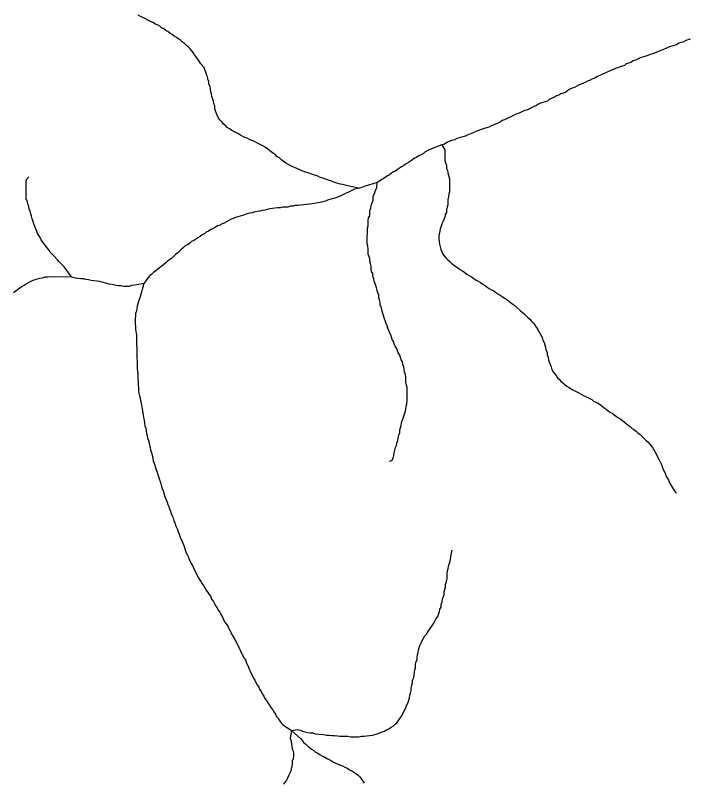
# Model space of a CAD drawing. Extents: x 652.3 to 678, y 7316.9 to 7344.9.
# Drawn here: x 666.71 to 668.136, y 7320.543 to 7322.166 of the extents above; entities that cross this region are included whole.
import ezdxf

# ---------------------------------------------------------------- set-up
doc = ezdxf.new("R2010")
doc.units = 0
doc.header["$LTSCALE"] = 0.032
doc.layers.add('7', color=7, linetype='Continuous', lineweight=25)

msp = doc.modelspace()

# ---------------------------------------------------------------- linework, layer by layer
at = {"layer": '7'}
for points in [[(667.3848, 7321.8121), (667.3633, 7321.82), (667.3537, 7321.8232), (667.349, 7321.8256), (667.3394, 7321.8288), (667.3346, 7321.8304), (667.3203, 7321.8352), (667.3155, 7321.8367), (667.3108, 7321.8391), (667.306, 7321.8415), (667.3012, 7321.8431), (667.2964, 7321.8455), (667.2917, 7321.8479), (667.2869, 7321.8503), (667.2821, 7321.8535), (667.2774, 7321.8566), (667.2734, 7321.8598), (667.2694, 7321.8638), (667.2646, 7321.8662), (667.2606, 7321.8702), (667.2567, 7321.8733), (667.2519, 7321.8765), (667.2479, 7321.8797), (667.2439, 7321.8829), (667.2392, 7321.8861), (667.2344, 7321.8893), (667.2201, 7321.8964), (667.2153, 7321.8988), (667.2105, 7321.9004), (667.2057, 7321.9028), (667.201, 7321.9052), (667.1962, 7321.9068), (667.1914, 7321.9091), (667.1866, 7321.9115), (667.1827, 7321.9147), (667.1683, 7321.9219), (667.1636, 7321.9251), (667.1588, 7321.9282), (667.1548, 7321.9322), (667.1508, 7321.9354), (667.1477, 7321.9394), (667.1437, 7321.9434), (667.1405, 7321.9481), (667.1357, 7321.9577), (667.1341, 7321.9633), (667.1325, 7321.968), (667.1325, 7321.9736), (667.1301, 7321.9784), (667.1294, 7321.9839), (667.1262, 7321.9935), (667.1254, 7321.9991), (667.1238, 7322.0038), (667.123, 7322.0094), (667.1222, 7322.015), (667.1198, 7322.0198), (667.1198, 7322.0253), (667.1174, 7322.0301), (667.1166, 7322.0357), (667.115, 7322.0404), (667.1134, 7322.0452), (667.1111, 7322.05), (667.1095, 7322.0548), (667.1031, 7322.0627), (667.0991, 7322.0683), (667.0959, 7322.0731), (667.0928, 7322.0778), (667.0896, 7322.0818), (667.0864, 7322.0866), (667.08, 7322.0945), (667.076, 7322.0985), (667.0721, 7322.1017), (667.0681, 7322.1057), (667.0641, 7322.1089), (667.0601, 7322.1121), (667.0561, 7322.1152), (667.0514, 7322.1184), (667.0466, 7322.1216), (667.0418, 7322.1248), (667.0371, 7322.128), (667.0331, 7322.1311), (667.0283, 7322.1335), (667.0243, 7322.1367), (667.0195, 7322.1391), (667.0156, 7322.1423), (667.0108, 7322.1455), (667.006, 7322.1471), (667.002, 7322.1502), (666.9973, 7322.1518), (666.9782, 7322.1614), (666.975, 7322.163), (666.97, 7322.1655)], [(668.1391, 7322.1152), (668.1295, 7322.1121), (668.1248, 7322.1097), (668.1152, 7322.1065), (668.1104, 7322.1033), (668.1049, 7322.1017), (668.1001, 7322.1001), (668.0953, 7322.0985), (668.0905, 7322.0969), (668.081, 7322.0922), (668.0714, 7322.089), (668.0667, 7322.0866), (668.0619, 7322.085), (668.0571, 7322.0834), (668.0428, 7322.0786), (668.038, 7322.077), (668.0333, 7322.0754), (668.0237, 7322.0707), (668.0181, 7322.0691), (668.0134, 7322.0659), (668.0086, 7322.0643), (668.0038, 7322.0627), (667.9998, 7322.0595), (667.9951, 7322.0579), (667.9807, 7322.0532), (667.9712, 7322.0484), (667.9664, 7322.0468), (667.9569, 7322.042), (667.9521, 7322.0404), (667.9425, 7322.0357), (667.937, 7322.0325), (667.9322, 7322.0309), (667.9274, 7322.0285), (667.9227, 7322.0269), (667.9179, 7322.0237), (667.9131, 7322.0221), (667.9083, 7322.0198), (667.9036, 7322.0182), (667.8988, 7322.0158), (667.894, 7322.0126), (667.8892, 7322.011), (667.8845, 7322.0094), (667.8797, 7322.0062), (667.8757, 7322.003), (667.8709, 7322.0007), (667.8654, 7321.9991), (667.8606, 7321.9967), (667.8558, 7321.9951), (667.8518, 7321.9919), (667.8407, 7321.9871), (667.8367, 7321.9839), (667.8224, 7321.9792), (667.8176, 7321.9776), (667.8136, 7321.9744), (667.8089, 7321.9728), (667.7945, 7321.9656), (667.789, 7321.9641), (667.7842, 7321.9617), (667.7794, 7321.9601), (667.7747, 7321.9577), (667.7699, 7321.9561), (667.7651, 7321.9537), (667.746, 7321.9442), (667.7412, 7321.9426), (667.7365, 7321.9394), (667.7317, 7321.937), (667.7269, 7321.9354), (667.7221, 7321.933), (667.7174, 7321.9314), (667.7126, 7321.929), (667.703, 7321.9259), (667.6983, 7321.9243), (667.6887, 7321.9211), (667.6839, 7321.9187), (667.6792, 7321.9171), (667.6744, 7321.9147), (667.6696, 7321.9131), (667.6649, 7321.9107), (667.6601, 7321.9091), (667.6545, 7321.9076), (667.645, 7321.9044), (667.6402, 7321.902), (667.6346, 7321.9004), (667.6298, 7321.8988), (667.6251, 7321.8972), (667.6171, 7321.8924), (667.6134, 7321.891)], [(667.6134, 7321.891), (667.5877, 7321.8813), (667.5781, 7321.8765), (667.5741, 7321.8733), (667.5694, 7321.8702), (667.5646, 7321.8678)], [(667.6134, 7321.891), (667.6195, 7321.8805), (667.6195, 7321.8582), (667.6211, 7321.8535), (667.6227, 7321.8479), (667.6227, 7321.8423), (667.6251, 7321.8375), (667.6259, 7321.832), (667.6275, 7321.8272), (667.629, 7321.8192), (667.629, 7321.7922), (667.6282, 7321.7866), (667.6275, 7321.781), (667.6259, 7321.7755), (667.6259, 7321.7643), (667.6243, 7321.7596), (667.6227, 7321.754), (667.6227, 7321.7484), (667.6203, 7321.7436), (667.6195, 7321.7381), (667.6171, 7321.7333), (667.6155, 7321.7285), (667.6131, 7321.7238), (667.6115, 7321.719), (667.6099, 7321.7134), (667.6092, 7321.7078), (667.6076, 7321.7031), (667.6068, 7321.6975), (667.6068, 7321.6919), (667.6076, 7321.6864), (667.6084, 7321.6808), (667.6099, 7321.6752), (667.6107, 7321.6696), (667.6131, 7321.6649), (667.6155, 7321.6601), (667.6219, 7321.6521), (667.6259, 7321.6482), (667.6298, 7321.6442), (667.6338, 7321.641), (667.6378, 7321.637), (667.6426, 7321.6338), (667.6473, 7321.6307), (667.6521, 7321.6275), (667.6569, 7321.6243), (667.6617, 7321.6211), (667.6664, 7321.6179), (667.6712, 7321.6147), (667.676, 7321.6116), (667.6808, 7321.6084), (667.6855, 7321.6052), (667.6903, 7321.6028), (667.6951, 7321.5996), (667.6999, 7321.5964), (667.7046, 7321.5933), (667.7094, 7321.5901), (667.7134, 7321.5869), (667.7182, 7321.5845), (667.7229, 7321.5821), (667.7277, 7321.5789), (667.7317, 7321.5758), (667.7365, 7321.5734), (667.7412, 7321.5702), (667.746, 7321.567), (667.7508, 7321.5638), (667.7548, 7321.5606), (667.7587, 7321.5575), (667.7635, 7321.5543), (667.7675, 7321.5511), (667.7715, 7321.5479), (667.7794, 7321.54), (667.7834, 7321.5368), (667.7874, 7321.5336), (667.7914, 7321.5296), (667.7953, 7321.5256), (667.7993, 7321.5224), (667.8025, 7321.5185), (667.8065, 7321.5145), (667.8097, 7321.5105), (667.8128, 7321.5057), (667.816, 7321.5018), (667.8176, 7321.497), (667.8208, 7321.493), (667.8256, 7321.4835), (667.8272, 7321.4779), (667.8296, 7321.4731), (667.8311, 7321.4683), (667.8327, 7321.4628), (667.8335, 7321.4572), (667.8359, 7321.4524), (667.8359, 7321.4469), (667.8383, 7321.4421), (667.8391, 7321.4365), (667.8407, 7321.4317), (667.8423, 7321.4262), (667.8447, 7321.4214), (667.8463, 7321.4158), (667.8487, 7321.411), (667.855, 7321.4031), (667.8582, 7321.3983), (667.8622, 7321.3943), (667.8654, 7321.3904)], [(667.5646, 7321.8678), (667.5598, 7321.8646), (667.555, 7321.863), (667.5511, 7321.8598), (667.5471, 7321.8566), (667.5423, 7321.8542), (667.5375, 7321.8511), (667.5328, 7321.8479), (667.528, 7321.8447), (667.5232, 7321.8423), (667.5192, 7321.8391), (667.5153, 7321.8359), (667.5105, 7321.8344), (667.5065, 7321.8312), (667.5025, 7321.828), (667.4978, 7321.8256), (667.493, 7321.8224), (667.4763, 7321.8113)], [(666.8286, 7321.6116), (666.8135, 7321.633), (666.8063, 7321.6402), (666.8023, 7321.6442), (666.7991, 7321.6482), (666.7912, 7321.6561), (666.788, 7321.6601), (666.784, 7321.6641), (666.7808, 7321.6689), (666.7745, 7321.6768), (666.7713, 7321.6816), (666.7681, 7321.6856), (666.7649, 7321.6903), (666.7625, 7321.6951), (666.7594, 7321.6991), (666.757, 7321.7039), (666.7554, 7321.7086), (666.753, 7321.7134), (666.7514, 7321.7182), (666.749, 7321.7238), (666.7474, 7321.7293), (666.7458, 7321.7349), (666.7442, 7321.7405), (666.7426, 7321.7452), (666.7411, 7321.7508), (666.7395, 7321.7556), (666.7387, 7321.7612), (666.7363, 7321.7659), (666.7355, 7321.7715), (666.7331, 7321.7763), (666.7331, 7321.8153), (666.7347, 7321.82), (666.7355, 7321.8208), (666.7377, 7321.8231), (666.7383, 7321.8236)], [(667.4389, 7321.7993), (667.4285, 7321.7978), (667.3967, 7321.7818), (667.3864, 7321.7787), (667.3808, 7321.7771), (667.376, 7321.7755), (667.3712, 7321.7739), (667.3665, 7321.7723), (667.3609, 7321.7707), (667.3553, 7321.7691), (667.3498, 7321.7683), (667.3442, 7321.7675), (667.3386, 7321.7667), (667.333, 7321.7659), (667.3275, 7321.7651), (667.3211, 7321.7643), (667.3147, 7321.7635), (667.3084, 7321.7627), (667.3028, 7321.7627), (667.298, 7321.7612), (667.2925, 7321.7612), (667.2869, 7321.7596), (667.2813, 7321.7596), (667.2758, 7321.7596), (667.271, 7321.758), (667.2654, 7321.758), (667.2598, 7321.7572), (667.2543, 7321.7564), (667.2487, 7321.7556), (667.2431, 7321.7548), (667.2384, 7321.7532), (667.2328, 7321.7524), (667.228, 7321.7508), (667.2224, 7321.75), (667.2169, 7321.7492), (667.2113, 7321.7476), (667.2057, 7321.7468), (667.201, 7321.7452), (667.1962, 7321.7436), (667.1914, 7321.7421), (667.1858, 7321.7405), (667.1811, 7321.7389), (667.1763, 7321.7373), (667.1715, 7321.7357), (667.1667, 7321.7341), (667.162, 7321.7309), (667.1572, 7321.7285), (667.1524, 7321.7253), (667.1477, 7321.7238), (667.1429, 7321.7214), (667.1381, 7321.7198), (667.1333, 7321.7166), (667.1286, 7321.7142), (667.1238, 7321.7118), (667.119, 7321.7086), (667.1142, 7321.7062), (667.1103, 7321.7031), (667.1055, 7321.7007), (667.1015, 7321.6975), (667.0967, 7321.6943), (667.092, 7321.6919), (667.088, 7321.6887), (667.0832, 7321.6864), (667.0792, 7321.6832), (667.0745, 7321.68), (667.0697, 7321.6776), (667.0657, 7321.6736), (667.0617, 7321.6704), (667.0577, 7321.6665), (667.0538, 7321.6625), (667.049, 7321.6593), (667.045, 7321.6553), (667.041, 7321.6513), (667.0363, 7321.6482), (667.0323, 7321.645), (667.0283, 7321.6418), (667.0243, 7321.6378), (667.0203, 7321.6346), (667.0156, 7321.6315), (667.0116, 7321.6283), (667.0076, 7321.6243)], [(667.3848, 7321.8121), (667.3975, 7321.8089), (667.4031, 7321.8081), (667.4078, 7321.8065), (667.4364, 7321.8001), (667.4389, 7321.7993)], [(667.4763, 7321.8113), (667.4484, 7321.8033), (667.4436, 7321.8009), (667.4389, 7321.7993)], [(667.5022, 7321.2215), (667.5025, 7321.2217), (667.5073, 7321.2233), (667.5097, 7321.228), (667.5113, 7321.2336), (667.5121, 7321.2392), (667.5137, 7321.2448), (667.5153, 7321.2503), (667.5169, 7321.2551), (667.5176, 7321.2607), (667.52, 7321.2654), (667.5208, 7321.271), (667.5224, 7321.2766), (667.524, 7321.2821), (667.524, 7321.2877), (667.5272, 7321.2973), (667.528, 7321.3028), (667.5328, 7321.3172), (667.5344, 7321.3219), (667.5359, 7321.3267), (667.5367, 7321.3323), (667.5375, 7321.3378), (667.5391, 7321.3434), (667.5399, 7321.349), (667.5399, 7321.3776), (667.5383, 7321.3824), (667.5367, 7321.3888), (667.5367, 7321.3999), (667.5359, 7321.4055), (667.5344, 7321.4103), (667.5328, 7321.4214), (667.5304, 7321.4262), (667.5296, 7321.4317), (667.5272, 7321.4365), (667.524, 7321.4461), (667.5208, 7321.4508), (667.5192, 7321.4556), (667.5176, 7321.4604), (667.5145, 7321.4652), (667.5121, 7321.4699), (667.5105, 7321.4747), (667.5081, 7321.4795), (667.5049, 7321.489), (667.5025, 7321.4938), (667.5009, 7321.4986), (667.4986, 7321.5033), (667.497, 7321.5081), (667.4954, 7321.5129), (667.4906, 7321.5272), (667.489, 7321.532), (667.4858, 7321.5415), (667.485, 7321.5471), (667.4826, 7321.5519), (667.4826, 7321.5575), (667.481, 7321.563), (667.4795, 7321.5678), (667.4795, 7321.5734), (667.4779, 7321.5781), (667.4763, 7321.5829), (667.4747, 7321.5885), (667.4731, 7321.5933), (667.4699, 7321.6028), (667.4691, 7321.6084), (667.4667, 7321.6132), (667.4667, 7321.6187), (667.4643, 7321.6235), (667.4635, 7321.6291), (667.4635, 7321.6346), (667.462, 7321.6402), (667.4604, 7321.645), (667.4604, 7321.6506), (667.4572, 7321.6601), (667.4572, 7321.6712), (667.4564, 7321.6768), (667.4548, 7321.6816), (667.4548, 7321.6983), (667.4556, 7321.7039), (667.4556, 7321.715), (667.4572, 7321.7198), (667.4572, 7321.7309), (667.458, 7321.7365), (667.4604, 7321.7413), (667.4604, 7321.7524), (667.4627, 7321.7572), (667.4635, 7321.7627), (667.4675, 7321.7739), (667.4675, 7321.7818), (667.4699, 7321.7866), (667.4731, 7321.7962), (667.4755, 7321.8009), (667.4763, 7321.8113)], [(667.0076, 7321.6243), (667.0028, 7321.6211), (666.9989, 7321.6179), (666.9949, 7321.6147), (666.9909, 7321.6108), (666.9827, 7321.5988)], [(666.706, 7321.5789), (666.7108, 7321.5821), (666.7148, 7321.5853), (666.7196, 7321.5885), (666.7236, 7321.5917), (666.7283, 7321.5941), (666.7331, 7321.5972), (666.7379, 7321.5996), (666.7426, 7321.6028), (666.7522, 7321.606), (666.757, 7321.6076), (666.7617, 7321.6092), (666.7673, 7321.61), (666.7729, 7321.6116), (666.7785, 7321.6116), (666.7864, 7321.6124), (666.8286, 7321.6116)], [(666.8286, 7321.6116), (666.8373, 7321.61), (666.8485, 7321.6084), (666.854, 7321.6084), (666.8588, 7321.6068), (666.8652, 7321.606), (666.8708, 7321.6052), (666.8763, 7321.6044), (666.8827, 7321.6036), (666.8883, 7321.6028), (666.893, 7321.6012), (666.8978, 7321.5996), (666.9034, 7321.5988), (666.9082, 7321.5972), (666.9153, 7321.5964), (666.9233, 7321.5941), (666.9288, 7321.5933), (666.9344, 7321.5933), (666.94, 7321.5925), (666.9519, 7321.5925), (666.9567, 7321.5941), (666.9631, 7321.5949), (666.9827, 7321.5988)], [(666.9827, 7321.5988), (666.9821, 7321.5976), (666.9742, 7321.5694), (666.971, 7321.5598), (666.9694, 7321.5551), (666.9678, 7321.5503), (666.967, 7321.5447), (666.9662, 7321.5392), (666.9646, 7321.5344), (666.9646, 7321.5288), (666.9638, 7321.5232), (666.9638, 7321.5177), (666.9638, 7321.5121), (666.9646, 7321.5065), (666.9646, 7321.501), (666.9654, 7321.4954), (666.9662, 7321.4898), (666.9662, 7321.4843), (666.9662, 7321.4787), (666.9662, 7321.4731), (666.9662, 7321.4675), (666.967, 7321.462), (666.967, 7321.4564), (666.967, 7321.4508), (666.967, 7321.4453), (666.967, 7321.4397), (666.9678, 7321.4341), (666.9678, 7321.4286), (666.9678, 7321.423), (666.9678, 7321.4174), (666.9686, 7321.4118), (666.9694, 7321.4063), (666.9694, 7321.4007), (666.9694, 7321.3951), (666.9702, 7321.3896), (666.9702, 7321.3824), (666.971, 7321.3768), (666.971, 7321.3713), (666.9718, 7321.3657), (666.9726, 7321.3601), (666.9742, 7321.3554), (666.975, 7321.3498), (666.9766, 7321.345), (666.9774, 7321.3386), (666.9782, 7321.3331), (666.979, 7321.3275), (666.9806, 7321.3195), (666.9814, 7321.314), (666.9829, 7321.3084), (666.9837, 7321.302), (666.9845, 7321.2965), (666.9861, 7321.2917), (666.9869, 7321.2861), (666.9877, 7321.2806), (666.9893, 7321.2758), (666.9901, 7321.2702), (666.9917, 7321.2654), (666.9933, 7321.2607), (666.9941, 7321.2551), (666.9957, 7321.2503), (666.9965, 7321.2448), (666.9981, 7321.24), (666.9997, 7321.2336), (667.0012, 7321.2288), (667.002, 7321.2225), (667.0036, 7321.2177), (667.0052, 7321.2129), (667.0068, 7321.2081), (667.0084, 7321.2034), (667.01, 7321.1986), (667.0116, 7321.1938), (667.0132, 7321.1891), (667.0148, 7321.1843), (667.0164, 7321.1787), (667.018, 7321.1739), (667.0195, 7321.1684), (667.0211, 7321.1636), (667.0227, 7321.1588), (667.0243, 7321.154), (667.0259, 7321.1493), (667.0275, 7321.1445), (667.0291, 7321.1397), (667.0315, 7321.1349), (667.0331, 7321.1302), (667.0347, 7321.1254), (667.0363, 7321.1206), (667.0386, 7321.1158), (667.0402, 7321.1111), (667.0418, 7321.1063), (667.0442, 7321.1015), (667.0458, 7321.096), (667.0474, 7321.0912), (667.049, 7321.0864), (667.0514, 7321.0816), (667.053, 7321.0769), (667.0546, 7321.0721), (667.0569, 7321.0673)], [(667.8654, 7321.3904), (667.8693, 7321.3872), (667.8733, 7321.384), (667.8781, 7321.3808), (667.8829, 7321.3776), (667.8876, 7321.3744), (667.902, 7321.3673), (667.9067, 7321.3641), (667.9115, 7321.3617), (667.9306, 7321.3522), (667.9346, 7321.349), (667.9441, 7321.3442), (667.9489, 7321.341), (667.9529, 7321.3378), (667.9569, 7321.3347), (667.9608, 7321.3315), (667.9656, 7321.3283), (667.9696, 7321.3251), (667.9744, 7321.3227), (667.9784, 7321.3195), (667.9831, 7321.3164), (667.9871, 7321.3132), (667.9919, 7321.3108), (667.9959, 7321.3076), (667.9998, 7321.3044), (668.0038, 7321.3012), (668.0078, 7321.2981), (668.0118, 7321.2949), (668.0157, 7321.2917), (668.0197, 7321.2885), (668.0245, 7321.2853), (668.0285, 7321.2814), (668.0333, 7321.2782), (668.0452, 7321.2662), (668.0492, 7321.2623), (668.0531, 7321.2583), (668.0595, 7321.2503), (668.0619, 7321.2455), (668.0651, 7321.2408), (668.0746, 7321.2217), (668.0778, 7321.2161), (668.0794, 7321.2105), (668.081, 7321.2058), (668.0858, 7321.1962), (668.0874, 7321.1914), (668.0905, 7321.1867), (668.0929, 7321.1819), (668.0945, 7321.1771), (668.1033, 7321.1628), (668.1083, 7321.1546), (668.1085, 7321.1543)], [(667.0569, 7321.0673), (667.0585, 7321.0625), (667.0601, 7321.0578), (667.0625, 7321.053), (667.0649, 7321.0482), (667.0665, 7321.0434), (667.0681, 7321.0387), (667.0697, 7321.0339), (667.0713, 7321.0291), (667.0737, 7321.0243), (667.076, 7321.0196), (667.0776, 7321.0148), (667.08, 7321.01), (667.0824, 7321.0052), (667.0848, 7321.0005), (667.0872, 7320.9957), (667.0896, 7320.9909), (667.092, 7320.9862), (667.0943, 7320.9814), (667.0967, 7320.9766), (667.0999, 7320.971), (667.1031, 7320.9671), (667.1055, 7320.9623), (667.1087, 7320.9583), (667.1111, 7320.9535), (667.1142, 7320.9488), (667.1174, 7320.944), (667.1206, 7320.9392), (667.1238, 7320.9344), (667.1254, 7320.9297), (667.1294, 7320.9249), (667.1317, 7320.9201), (667.1341, 7320.9153), (667.1373, 7320.9114), (667.1397, 7320.9066), (667.1429, 7320.9018), (667.1453, 7320.897), (667.1484, 7320.8915), (667.1508, 7320.8867), (667.1532, 7320.8819), (667.1564, 7320.8771), (667.1596, 7320.8724), (667.162, 7320.8676), (667.1652, 7320.8628), (667.1667, 7320.858), (667.1691, 7320.8533), (667.1723, 7320.8485), (667.1747, 7320.8437), (667.1779, 7320.8389), (667.1795, 7320.8342), (667.1827, 7320.8294), (667.1843, 7320.8246), (667.1866, 7320.8199), (667.189, 7320.8151), (667.1914, 7320.8103), (667.1938, 7320.8055), (667.197, 7320.8008), (667.1986, 7320.796), (667.201, 7320.7912), (667.2034, 7320.7864), (667.2049, 7320.7817), (667.2073, 7320.7769), (667.2097, 7320.7721), (667.2121, 7320.7673), (667.2145, 7320.7626), (667.2169, 7320.7578), (667.2193, 7320.753), (667.2224, 7320.7482), (667.2256, 7320.7435), (667.2272, 7320.7387), (667.2304, 7320.7339), (667.2328, 7320.7291), (667.236, 7320.7244), (667.2384, 7320.7196), (667.2415, 7320.7148), (667.2447, 7320.71), (667.2479, 7320.7053), (667.2511, 7320.7005), (667.2543, 7320.6957), (667.2575, 7320.691), (667.2606, 7320.6862), (667.263, 7320.6814), (667.2662, 7320.6774), (667.2694, 7320.6727), (667.2726, 7320.6679), (667.2766, 7320.6639), (667.2805, 7320.6607), (667.2917, 7320.6536), (667.2945, 7320.6513)], [(667.2945, 7320.6513), (667.3076, 7320.6536), (667.3132, 7320.652), (667.3179, 7320.6504), (667.3235, 7320.6488), (667.3291, 7320.6472), (667.3346, 7320.6464), (667.3402, 7320.6464), (667.345, 7320.6448), (667.3521, 7320.644), (667.3625, 7320.6432), (667.3689, 7320.6416), (667.3744, 7320.6416), (667.38, 7320.6408), (667.3856, 7320.6408), (667.3919, 7320.64), (667.3975, 7320.6392), (667.4142, 7320.6392), (667.4206, 7320.6384), (667.4373, 7320.6384), (667.4429, 7320.6392), (667.4484, 7320.6392), (667.454, 7320.64), (667.4596, 7320.6408), (667.4667, 7320.6416), (667.4763, 7320.6448), (667.4818, 7320.6464), (667.4866, 7320.6488), (667.4914, 7320.6504), (667.4962, 7320.6528), (667.5009, 7320.6551), (667.5057, 7320.6583), (667.5105, 7320.6615), (667.5145, 7320.6647), (667.5184, 7320.6687), (667.5216, 7320.6727), (667.528, 7320.6822), (667.5304, 7320.687), (667.5375, 7320.7013), (667.5391, 7320.7061), (667.5415, 7320.7108), (667.5447, 7320.7204), (667.5455, 7320.726), (667.5471, 7320.7307), (667.5479, 7320.7363), (667.5479, 7320.7419), (667.5495, 7320.7474), (667.5511, 7320.7522), (667.5511, 7320.7578), (667.5535, 7320.7634), (667.5543, 7320.7689), (667.555, 7320.7745), (667.5558, 7320.7801), (667.5574, 7320.7848), (667.5574, 7320.7904), (667.5582, 7320.796), (667.5606, 7320.8008), (667.5606, 7320.8063), (667.5614, 7320.8119), (667.563, 7320.8167), (667.5638, 7320.8222), (667.5654, 7320.827), (667.567, 7320.8326), (667.5694, 7320.8374), (667.5718, 7320.8421), (667.5741, 7320.8469), (667.5773, 7320.8517), (667.5805, 7320.8557), (667.5837, 7320.8604), (667.5869, 7320.8652), (667.5932, 7320.8748), (667.5964, 7320.8787), (667.6012, 7320.8883), (667.6044, 7320.8931), (667.606, 7320.8978), (667.6084, 7320.9026), (667.6092, 7320.9082), (667.6115, 7320.9129), (667.6115, 7320.9185), (667.6139, 7320.9241), (667.6147, 7320.9297), (667.6179, 7320.9392), (667.6179, 7320.9456), (667.6195, 7320.9503), (667.6211, 7320.9551), (667.6211, 7320.9607), (667.6227, 7320.9671), (667.6243, 7320.9726), (667.6243, 7320.9838), (667.6251, 7320.9893), (667.6267, 7320.9941), (667.6275, 7320.9997), (667.629, 7321.006), (667.6306, 7321.0108), (667.6338, 7321.0267), (667.6351, 7321.033), (667.6351, 7321.0334)], [(667.2945, 7320.6513), (667.2917, 7320.636), (667.2933, 7320.6313), (667.2949, 7320.6233), (667.2964, 7320.613), (667.298, 7320.6082), (667.2988, 7320.6026), (667.2988, 7320.5971), (667.298, 7320.5915), (667.2964, 7320.5867), (667.2964, 7320.5811), (667.2957, 7320.5756), (667.2941, 7320.5708), (667.2933, 7320.5652), (667.2885, 7320.5557), (667.2861, 7320.5509), (667.2845, 7320.5461), (667.2781, 7320.5382)], [(667.2945, 7320.6513), (667.3147, 7320.6337), (667.3179, 7320.6297), (667.3211, 7320.6257), (667.3251, 7320.6225), (667.3291, 7320.6185), (667.333, 7320.6154), (667.337, 7320.6122), (667.3418, 7320.609), (667.3458, 7320.6058), (667.3506, 7320.6034), (667.3553, 7320.6002), (667.3601, 7320.5971), (667.3649, 7320.5955)], [(667.3649, 7320.5955), (667.3697, 7320.5923), (667.3744, 7320.5899), (667.3792, 7320.5875), (667.384, 7320.5843), (667.3887, 7320.5827), (667.3935, 7320.5804), (667.3983, 7320.578), (667.4031, 7320.5764), (667.4078, 7320.574), (667.4126, 7320.5716), (667.4174, 7320.5684), (667.4222, 7320.566), (667.4269, 7320.5636), (667.4309, 7320.5605), (667.4357, 7320.5573), (667.4397, 7320.5533), (667.4429, 7320.5485), (667.446, 7320.5445), (667.4484, 7320.5398)]]:
    msp.add_lwpolyline(points, dxfattribs=at)

doc.saveas('drawing.dxf')
